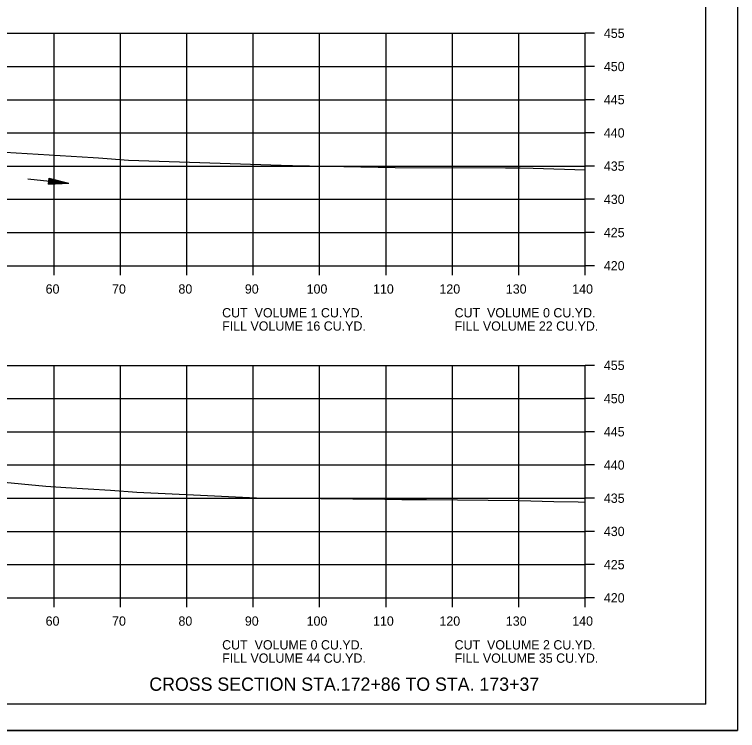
# Model space of a CAD drawing. Extents: x 1538688 to 1540766, y 656250 to 671912.
# Drawn here: x 1538912.2 to 1539021.1, y 670204.9 to 670312.7 of the extents above; entities that cross this region are included whole.
import ezdxf

# ---------------------------------------------------------------- set-up
doc = ezdxf.new("R2010")
doc.units = 0
for name, color, linetype in [('15', 7, 'Continuous'), ('18', 7, 'Continuous'), ('22', 7, 'Continuous'), ('26', 7, 'Continuous'), ('39', 7, 'Continuous'), ('Borings', 7, 'Continuous'), ('Horizontal Alignment', 7, 'Continuous'), ('RipRap', 7, 'Continuous')]:
    doc.layers.add(name, color=color, linetype=linetype)

msp = doc.modelspace()

# ---------------------------------------------------------------- linework, layer by layer
at = {"layer": '15'}
for p, q in [((1538917.37, 670287.14), (1538917.47, 670288.03)), ((1538917.43, 670287.73), (1538918.39, 670287.48)), ((1538917.43, 670287.66), (1538917.89, 670287.53)), ((1538917.44, 670287.81), (1538918.89, 670287.42)), ((1538917.45, 670287.88), (1538919.39, 670287.37)), ((1538917.46, 670287.96), (1538919.9, 670287.31)), ((1538917.47, 670288.03), (1538920.4, 670287.26)), ((1538917.37, 670287.14), (1538920.4, 670287.26)), ((1538917.38, 670287.21), (1538919.9, 670287.31)), ((1538917.39, 670287.36), (1538918.89, 670287.42)), ((1538917.39, 670287.29), (1538919.39, 670287.37)), ((1538917.4, 670287.44), (1538918.39, 670287.48)), ((1538917.41, 670287.52), (1538917.89, 670287.53))]:
    msp.add_line(p, q, dxfattribs=at)
at = {"layer": '18'}
for points in [[(1538909.14, 670292.06), (1538924.06, 670291.15), (1538924.87, 670291.08), (1538929.4, 670290.75), (1538952.38, 670289.98), (1538953.29, 670289.94), (1538954.1, 670289.93), (1538969.56, 670289.66), (1538986.18, 670289.59), (1538988.38, 670289.59), (1538990.31, 670289.53), (1538998.18, 670289.29)], [(1538909.58, 670242.36), (1538916.93, 670241.64), (1538919.94, 670241.47), (1538926.68, 670241.06), (1538930.63, 670240.78), (1538940.22, 670240.3), (1538948.67, 670239.89), (1538968.01, 670239.71), (1538970.54, 670239.67), (1538974.26, 670239.65), (1538988.22, 670239.51), (1538993.43, 670239.33), (1538997.11, 670239.28), (1538998.18, 670239.25)]]:
    msp.add_lwpolyline(points, dxfattribs=at)
at = {"layer": '22'}
for p, q in [((1538718.18, 670309.85), (1538998.18, 670309.85)), ((1538918.18, 670274.85), (1538918.18, 670309.85)), ((1538928.18, 670274.85), (1538928.18, 670309.85)), ((1538938.18, 670274.85), (1538938.18, 670309.85)), ((1538948.18, 670274.85), (1538948.18, 670309.85)), ((1538958.18, 670274.85), (1538958.18, 670309.85)), ((1538968.18, 670274.85), (1538968.18, 670309.85)), ((1538978.18, 670274.85), (1538978.18, 670309.85)), ((1538988.18, 670274.85), (1538988.18, 670309.85)), ((1538998.18, 670274.85), (1538998.18, 670309.85)), ((1538718.18, 670304.85), (1538998.18, 670304.85)), ((1538718.18, 670299.85), (1538998.18, 670299.85)), ((1538718.18, 670294.85), (1538998.18, 670294.85)), ((1538718.18, 670289.85), (1538998.18, 670289.85)), ((1538718.18, 670284.85), (1538998.18, 670284.85)), ((1538718.18, 670279.85), (1538998.18, 670279.85)), ((1538718.18, 670274.85), (1538998.18, 670274.85)), ((1538718.18, 670259.85), (1538998.18, 670259.85)), ((1538918.18, 670224.85), (1538918.18, 670259.85)), ((1538928.18, 670224.85), (1538928.18, 670259.85)), ((1538938.18, 670224.85), (1538938.18, 670259.85)), ((1538948.18, 670224.85), (1538948.18, 670259.85)), ((1538958.18, 670224.85), (1538958.18, 670259.85)), ((1538968.18, 670224.85), (1538968.18, 670259.85)), ((1538978.18, 670224.85), (1538978.18, 670259.85)), ((1538988.18, 670224.85), (1538988.18, 670259.85)), ((1538998.18, 670224.85), (1538998.18, 670259.85)), ((1538718.18, 670254.85), (1538998.18, 670254.85)), ((1538718.18, 670249.85), (1538998.18, 670249.85)), ((1538718.18, 670244.85), (1538998.18, 670244.85)), ((1538718.18, 670239.85), (1538998.18, 670239.85)), ((1538718.18, 670234.85), (1538998.18, 670234.85)), ((1538718.18, 670229.85), (1538998.18, 670229.85)), ((1538718.18, 670224.85), (1538998.18, 670224.85))]:
    msp.add_line(p, q, dxfattribs=at)
at = {"layer": '26'}
msp.add_line((1538687.78, 670204.87), (1539021.11, 670204.87), dxfattribs=at)
msp.add_lwpolyline([(1538687.77, 670418.2), (1539021.11, 670418.2), (1539021.11, 670204.87), (1538687.77, 670204.87)], close=True, dxfattribs=at)
at = {"layer": '39'}
msp.add_line((1538914.25, 670287.94), (1538920.4, 670287.26), dxfattribs=at)
at = {"layer": 'Borings'}
for p, q in [((1538998.18, 670274.85), (1538998.18, 670309.85)), ((1538999.58, 670309.85), (1538998.18, 670309.85)), ((1538999.58, 670304.85), (1538998.18, 670304.85)), ((1538999.58, 670299.85), (1538998.18, 670299.85)), ((1538999.58, 670294.85), (1538998.18, 670294.85)), ((1538999.58, 670289.85), (1538998.18, 670289.85)), ((1538999.58, 670284.85), (1538998.18, 670284.85)), ((1538999.58, 670279.85), (1538998.18, 670279.85)), ((1538718.18, 670274.85), (1538998.18, 670274.85)), ((1538918.18, 670273.45), (1538918.18, 670274.85)), ((1538928.18, 670273.45), (1538928.18, 670274.85)), ((1538938.18, 670273.45), (1538938.18, 670274.85)), ((1538948.18, 670273.45), (1538948.18, 670274.85)), ((1538958.18, 670273.45), (1538958.18, 670274.85)), ((1538968.18, 670273.45), (1538968.18, 670274.85)), ((1538978.18, 670273.45), (1538978.18, 670274.85)), ((1538988.18, 670273.45), (1538988.18, 670274.85)), ((1538998.18, 670273.45), (1538998.18, 670274.85)), ((1538999.58, 670274.85), (1538998.18, 670274.85)), ((1538998.18, 670224.85), (1538998.18, 670259.85)), ((1538999.58, 670259.85), (1538998.18, 670259.85)), ((1538999.58, 670254.85), (1538998.18, 670254.85)), ((1538999.58, 670249.85), (1538998.18, 670249.85)), ((1538999.58, 670244.85), (1538998.18, 670244.85)), ((1538999.58, 670239.85), (1538998.18, 670239.85)), ((1538999.58, 670234.85), (1538998.18, 670234.85)), ((1538999.58, 670229.85), (1538998.18, 670229.85)), ((1538718.18, 670224.85), (1538998.18, 670224.85)), ((1538918.18, 670223.45), (1538918.18, 670224.85)), ((1538928.18, 670223.45), (1538928.18, 670224.85)), ((1538938.18, 670223.45), (1538938.18, 670224.85)), ((1538948.18, 670223.45), (1538948.18, 670224.85)), ((1538958.18, 670223.45), (1538958.18, 670224.85)), ((1538968.18, 670223.45), (1538968.18, 670224.85)), ((1538978.18, 670223.45), (1538978.18, 670224.85)), ((1538988.18, 670223.45), (1538988.18, 670224.85)), ((1538998.18, 670223.45), (1538998.18, 670224.85)), ((1538999.58, 670224.85), (1538998.18, 670224.85))]:
    msp.add_line(p, q, dxfattribs=at)
at = {"layer": 'RipRap'}
for q in [(1539016.36, 670414.31), (1538700.18, 670208.85)]:
    msp.add_line((1539016.36, 670208.85), q, dxfattribs=at)

# ---------------------------------------------------------------- texts
at = {"layer": '15'}
msp.add_text('CROSS SECTION STA.172+86 TO STA. 173+37', height=2, dxfattribs=at).set_placement((1538932.53, 670210.85))
at = {"layer": 'Horizontal Alignment'}
for s, p in [('455', (1539000.98, 670309.15)), ('450', (1539000.98, 670304.15)), ('445', (1539000.98, 670299.15)), ('440', (1539000.98, 670294.15)), ('435', (1539000.98, 670289.15)), ('430', (1539000.98, 670284.15)), ('425', (1539000.98, 670279.15)), ('420', (1539000.98, 670274.15)), ('60', (1538916.92, 670270.65)), ('70', (1538926.92, 670270.65)), ('80', (1538936.92, 670270.65)), ('90', (1538946.92, 670270.65)), ('100', (1538956.22, 670270.65)), ('110', (1538966.22, 670270.65)), ('120', (1538976.22, 670270.65)), ('130', (1538986.22, 670270.65)), ('140', (1538996.22, 670270.65)), ('CUT  VOLUME 1 CU.YD.', (1538943.5, 670267.07)), ('CUT  VOLUME 0 CU.YD.', (1538978.5, 670267.07)), ('FILL VOLUME 16 CU.YD.', (1538943.5, 670265.07)), ('FILL VOLUME 22 CU.YD.', (1538978.5, 670265.07)), ('455', (1539000.98, 670259.15)), ('450', (1539000.98, 670254.15)), ('445', (1539000.98, 670249.15)), ('440', (1539000.98, 670244.15)), ('435', (1539000.98, 670239.15)), ('430', (1539000.98, 670234.15)), ('425', (1539000.98, 670229.15)), ('420', (1539000.98, 670224.15)), ('60', (1538916.92, 670220.65)), ('70', (1538926.92, 670220.65)), ('80', (1538936.92, 670220.65)), ('90', (1538946.92, 670220.65)), ('100', (1538956.22, 670220.65)), ('110', (1538966.22, 670220.65)), ('120', (1538976.22, 670220.65)), ('130', (1538986.22, 670220.65)), ('140', (1538996.22, 670220.65)), ('CUT  VOLUME 0 CU.YD.', (1538943.5, 670217.07)), ('CUT  VOLUME 2 CU.YD.', (1538978.5, 670217.07)), ('FILL VOLUME 44 CU.YD.', (1538943.5, 670215.07)), ('FILL VOLUME 35 CU.YD.', (1538978.5, 670215.07))]:
    msp.add_text(s, height=1.4, dxfattribs=at).set_placement(p)

doc.saveas('drawing.dxf')
